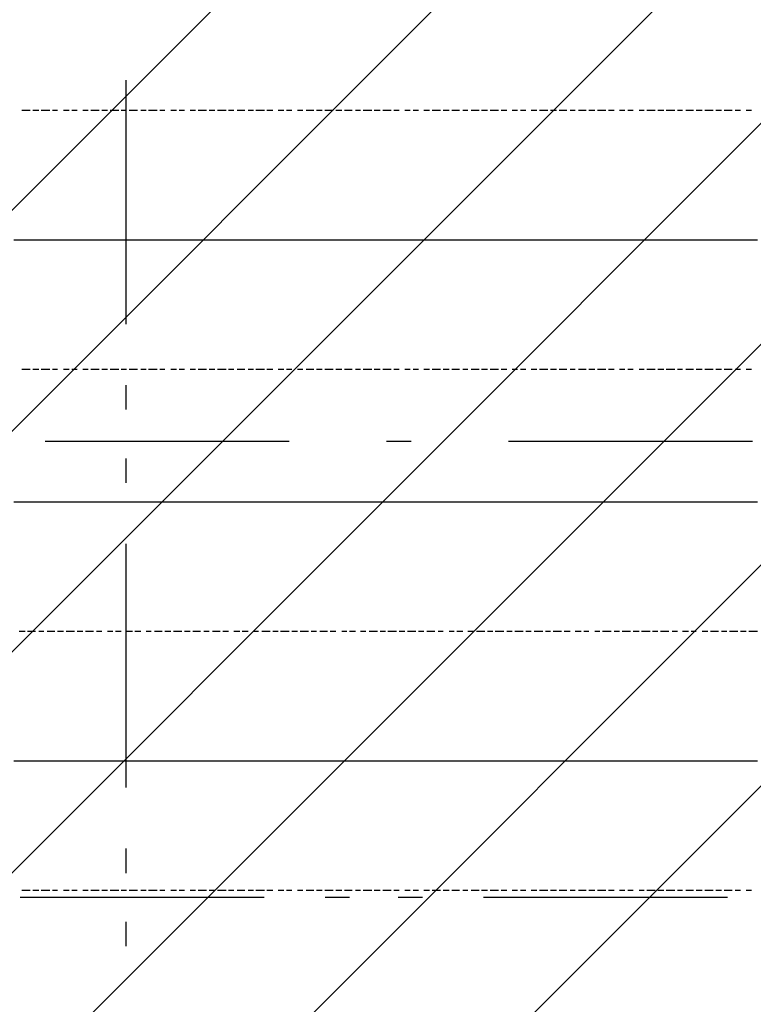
# Model space of a CAD drawing. Extents: x 997 to 109698, y 921 to 94021.
# Tile 340 of 656: x 11534 to 12662, y 46864 to 48378. Entities that reach past the tile are written whole.
import ezdxf

# ---------------------------------------------------------------- set-up
doc = ezdxf.new("R2010")
doc.units = 0
doc.header["$MEASUREMENT"] = 0
for name, color, linetype in [('12', 7, 'CONTINUOUS'), ('28', 7, 'CONTINUOUS'), ('40', 7, 'CONTINUOUS')]:
    doc.layers.add(name, color=color, linetype=linetype)

msp = doc.modelspace()

# ---------------------------------------------------------------- linework, layer by layer
at = {"layer": '12', "color": 1}
for p, q in [((11537.630503, 48238.563401), (11550.630503, 48238.563401)), ((11554.630503, 48238.563401), (11563.630503, 48238.563401)), ((11567.630503, 48238.563401), (11580.630503, 48238.563401)), ((11584.630503, 48238.563401), (11592.630503, 48238.563401)), ((11601.630503, 48238.563401), (11610.630503, 48238.563401)), ((11614.630503, 48238.563401), (11622.630503, 48238.563401)), ((11631.630503, 48238.563401), (11639.630503, 48238.563401)), ((11643.630503, 48238.563401), (11656.630503, 48238.563401)), ((11660.630503, 48238.563401), (11669.630503, 48238.563401)), ((11673.630503, 48238.563401), (11686.630503, 48238.563401)), ((11690.630503, 48238.563401), (11698.630503, 48238.563401)), ((11702.630503, 48238.563401), (11715.630503, 48238.563401)), ((11720.630503, 48238.563401), (11728.630503, 48238.563401)), ((11732.630503, 48238.563401), (11745.630503, 48238.563401)), ((11749.630503, 48238.563401), (11757.630503, 48238.563401)), ((11766.630503, 48238.563401), (11775.630503, 48238.563401)), ((11779.630503, 48238.563401), (11787.630503, 48238.563401)), ((11796.630503, 48238.563401), (11804.630503, 48238.563401)), ((11808.630503, 48238.563401), (11821.630503, 48238.563401)), ((11825.630503, 48238.563401), (11834.630503, 48238.563401)), ((11838.630503, 48238.563401), (11851.630503, 48238.563401)), ((11855.630503, 48238.563401), (11863.630503, 48238.563401)), ((11868.630503, 48238.563401), (11880.630503, 48238.563401)), ((11885.630503, 48238.563401), (11893.630503, 48238.563401)), ((11897.630503, 48238.563401), (11910.630503, 48238.563401)), ((11914.630503, 48238.563401), (11923.630503, 48238.563401)), ((11931.630503, 48238.563401), (11940.630503, 48238.563401)), ((11944.630503, 48238.563401), (11952.630503, 48238.563401)), ((11961.630503, 48238.563401), (11969.630503, 48238.563401)), ((11974.630503, 48238.563401), (11986.630503, 48238.563401)), ((11990.630503, 48238.563401), (11999.630503, 48238.563401)), ((12003.630503, 48238.563401), (12016.630503, 48238.563401)), ((12020.630503, 48238.563401), (12029.630503, 48238.563401)), ((12033.630503, 48238.563401), (12045.630503, 48238.563401)), ((12050.630503, 48238.563401), (12058.630503, 48238.563401)), ((12062.630503, 48238.563401), (12075.630503, 48238.563401)), ((12079.630503, 48238.563401), (12088.630503, 48238.563401)), ((12092.630503, 48238.563401), (12105.630503, 48238.563401)), ((12109.630503, 48238.563401), (12117.630503, 48238.563401)), ((12126.630503, 48238.563401), (12134.630503, 48238.563401)), ((12139.630503, 48238.563401), (12147.630503, 48238.563401)), ((12155.630503, 48238.563401), (12164.630503, 48238.563401)), ((12168.630503, 48238.563401), (12181.630503, 48238.563401)), ((12185.630503, 48238.563401), (12194.630503, 48238.563401)), ((12198.630503, 48238.563401), (12210.630503, 48238.563401)), ((12215.630503, 48238.563401), (12223.630503, 48238.563401)), ((12228.630503, 48238.563401), (12240.630503, 48238.563401)), ((12244.630503, 48238.563401), (12253.630503, 48238.563401)), ((12257.630503, 48238.563401), (12270.630503, 48238.563401)), ((12274.630503, 48238.563401), (12283.630503, 48238.563401)), ((12291.630503, 48238.563401), (12299.630503, 48238.563401)), ((12304.630503, 48238.563401), (12312.630503, 48238.563401)), ((12320.630503, 48238.563401), (12329.630503, 48238.563401)), ((12333.630503, 48238.563401), (12346.630503, 48238.563401)), ((12350.630503, 48238.563401), (12359.630503, 48238.563401)), ((12363.630503, 48238.563401), (12375.630503, 48238.563401)), ((12380.630503, 48238.563401), (12388.630503, 48238.563401)), ((12393.630503, 48238.563401), (12405.630503, 48238.563401)), ((12409.630503, 48238.563401), (12418.630503, 48238.563401)), ((12422.630503, 48238.563401), (12435.630503, 48238.563401)), ((12439.630503, 48238.563401), (12448.630503, 48238.563401)), ((12456.630503, 48238.563401), (12464.630503, 48238.563401)), ((12469.630503, 48238.563401), (12477.630503, 48238.563401)), ((12486.630503, 48238.563401), (12494.630503, 48238.563401)), ((12498.630503, 48238.563401), (12511.630503, 48238.563401)), ((12515.630503, 48238.563401), (12524.630503, 48238.563401)), ((12528.630503, 48238.563401), (12541.630503, 48238.563401)), ((12545.630503, 48238.563401), (12553.630503, 48238.563401)), ((12558.630503, 48238.563401), (12570.630503, 48238.563401)), ((12574.630503, 48238.563401), (12583.630503, 48238.563401)), ((12587.630503, 48238.563401), (12600.630503, 48238.563401)), ((12604.630503, 48238.563401), (12613.630503, 48238.563401)), ((12617.630503, 48238.563401), (12629.630503, 48238.563401)), ((12634.630503, 48238.563401), (12642.630503, 48238.563401)), ((12651.630503, 48238.563401), (12659.630503, 48238.563401)), ((11537.630503, 47840.563401), (11550.630503, 47840.563401)), ((11554.630503, 47840.563401), (11563.630503, 47840.563401)), ((11567.630503, 47840.563401), (11580.630503, 47840.563401)), ((11584.630503, 47840.563401), (11592.630503, 47840.563401)), ((11601.630503, 47840.563401), (11610.630503, 47840.563401)), ((11614.630503, 47840.563401), (11622.630503, 47840.563401)), ((11631.630503, 47840.563401), (11639.630503, 47840.563401)), ((11643.630503, 47840.563401), (11656.630503, 47840.563401)), ((11660.630503, 47840.563401), (11669.630503, 47840.563401)), ((11673.630503, 47840.563401), (11686.630503, 47840.563401)), ((11690.630503, 47840.563401), (11698.630503, 47840.563401)), ((11702.630503, 47840.563401), (11715.630503, 47840.563401)), ((11720.630503, 47840.563401), (11728.630503, 47840.563401)), ((11732.630503, 47840.563401), (11745.630503, 47840.563401)), ((11749.630503, 47840.563401), (11757.630503, 47840.563401)), ((11766.630503, 47840.563401), (11775.630503, 47840.563401)), ((11779.630503, 47840.563401), (11787.630503, 47840.563401)), ((11796.630503, 47840.563401), (11804.630503, 47840.563401)), ((11808.630503, 47840.563401), (11821.630503, 47840.563401)), ((11825.630503, 47840.563401), (11834.630503, 47840.563401)), ((11838.630503, 47840.563401), (11851.630503, 47840.563401)), ((11855.630503, 47840.563401), (11863.630503, 47840.563401)), ((11868.630503, 47840.563401), (11880.630503, 47840.563401)), ((11885.630503, 47840.563401), (11893.630503, 47840.563401)), ((11897.630503, 47840.563401), (11910.630503, 47840.563401)), ((11914.630503, 47840.563401), (11923.630503, 47840.563401)), ((11931.630503, 47840.563401), (11940.630503, 47840.563401)), ((11944.630503, 47840.563401), (11952.630503, 47840.563401)), ((11961.630503, 47840.563401), (11969.630503, 47840.563401)), ((11974.630503, 47840.563401), (11986.630503, 47840.563401)), ((11990.630503, 47840.563401), (11999.630503, 47840.563401)), ((12003.630503, 47840.563401), (12016.630503, 47840.563401)), ((12020.630503, 47840.563401), (12029.630503, 47840.563401)), ((12033.630503, 47840.563401), (12045.630503, 47840.563401)), ((12050.630503, 47840.563401), (12058.630503, 47840.563401)), ((12062.630503, 47840.563401), (12075.630503, 47840.563401)), ((12079.630503, 47840.563401), (12088.630503, 47840.563401)), ((12092.630503, 47840.563401), (12105.630503, 47840.563401)), ((12109.630503, 47840.563401), (12117.630503, 47840.563401)), ((12126.630503, 47840.563401), (12134.630503, 47840.563401)), ((12139.630503, 47840.563401), (12147.630503, 47840.563401)), ((12155.630503, 47840.563401), (12164.630503, 47840.563401)), ((12168.630503, 47840.563401), (12181.630503, 47840.563401)), ((12185.630503, 47840.563401), (12194.630503, 47840.563401)), ((12198.630503, 47840.563401), (12210.630503, 47840.563401)), ((12215.630503, 47840.563401), (12223.630503, 47840.563401)), ((12228.630503, 47840.563401), (12240.630503, 47840.563401)), ((12244.630503, 47840.563401), (12253.630503, 47840.563401)), ((12257.630503, 47840.563401), (12270.630503, 47840.563401)), ((12274.630503, 47840.563401), (12283.630503, 47840.563401)), ((12291.630503, 47840.563401), (12299.630503, 47840.563401)), ((12304.630503, 47840.563401), (12312.630503, 47840.563401)), ((12320.630503, 47840.563401), (12329.630503, 47840.563401)), ((12333.630503, 47840.563401), (12346.630503, 47840.563401)), ((12350.630503, 47840.563401), (12359.630503, 47840.563401)), ((12363.630503, 47840.563401), (12375.630503, 47840.563401)), ((12380.630503, 47840.563401), (12388.630503, 47840.563401)), ((12393.630503, 47840.563401), (12405.630503, 47840.563401)), ((12409.630503, 47840.563401), (12418.630503, 47840.563401)), ((12422.630503, 47840.563401), (12435.630503, 47840.563401)), ((12439.630503, 47840.563401), (12448.630503, 47840.563401)), ((12456.630503, 47840.563401), (12464.630503, 47840.563401)), ((12469.630503, 47840.563401), (12477.630503, 47840.563401)), ((12486.630503, 47840.563401), (12494.630503, 47840.563401)), ((12498.630503, 47840.563401), (12511.630503, 47840.563401)), ((12515.630503, 47840.563401), (12524.630503, 47840.563401)), ((12528.630503, 47840.563401), (12541.630503, 47840.563401)), ((12545.630503, 47840.563401), (12553.630503, 47840.563401)), ((12558.630503, 47840.563401), (12570.630503, 47840.563401)), ((12574.630503, 47840.563401), (12583.630503, 47840.563401)), ((12587.630503, 47840.563401), (12600.630503, 47840.563401)), ((12604.630503, 47840.563401), (12613.630503, 47840.563401)), ((12617.630503, 47840.563401), (12629.630503, 47840.563401)), ((12634.630503, 47840.563401), (12642.630503, 47840.563401)), ((12651.630503, 47840.563401), (12659.630503, 47840.563401)), ((11533.630503, 47437.563401), (11542.630503, 47437.563401)), ((11546.630503, 47437.563401), (11558.630503, 47437.563401)), ((11563.630503, 47437.563401), (11571.630503, 47437.563401)), ((11576.630503, 47437.563401), (11588.630503, 47437.563401)), ((11592.630503, 47437.563401), (11601.630503, 47437.563401)), ((11605.630503, 47437.563401), (11618.630503, 47437.563401)), ((11622.630503, 47437.563401), (11631.630503, 47437.563401)), ((11635.630503, 47437.563401), (11647.630503, 47437.563401)), ((11652.630503, 47437.563401), (11660.630503, 47437.563401)), ((11669.630503, 47437.563401), (11677.630503, 47437.563401)), ((11681.630503, 47437.563401), (11690.630503, 47437.563401)), ((11698.630503, 47437.563401), (11707.630503, 47437.563401)), ((11711.630503, 47437.563401), (11720.630503, 47437.563401)), ((11728.630503, 47437.563401), (11736.630503, 47437.563401)), ((11741.630503, 47437.563401), (11753.630503, 47437.563401)), ((11757.630503, 47437.563401), (11766.630503, 47437.563401)), ((11770.630503, 47437.563401), (11783.630503, 47437.563401)), ((11787.630503, 47437.563401), (11796.630503, 47437.563401)), ((11800.630503, 47437.563401), (11812.630503, 47437.563401)), ((11817.630503, 47437.563401), (11825.630503, 47437.563401)), ((11830.630503, 47437.563401), (11842.630503, 47437.563401)), ((11846.630503, 47437.563401), (11855.630503, 47437.563401)), ((11863.630503, 47437.563401), (11872.630503, 47437.563401)), ((11876.630503, 47437.563401), (11885.630503, 47437.563401)), ((11893.630503, 47437.563401), (11901.630503, 47437.563401)), ((11906.630503, 47437.563401), (11919.630503, 47437.563401)), ((11923.630503, 47437.563401), (11931.630503, 47437.563401)), ((11935.630503, 47437.563401), (11948.630503, 47437.563401)), ((11952.630503, 47437.563401), (11961.630503, 47437.563401)), ((11965.630503, 47437.563401), (11978.630503, 47437.563401)), ((11982.630503, 47437.563401), (11990.630503, 47437.563401)), ((11995.630503, 47437.563401), (12007.630503, 47437.563401)), ((12011.630503, 47437.563401), (12020.630503, 47437.563401)), ((12029.630503, 47437.563401), (12037.630503, 47437.563401)), ((12041.630503, 47437.563401), (12050.630503, 47437.563401)), ((12058.630503, 47437.563401), (12066.630503, 47437.563401)), ((12071.630503, 47437.563401), (12084.630503, 47437.563401)), ((12088.630503, 47437.563401), (12096.630503, 47437.563401)), ((12100.630503, 47437.563401), (12113.630503, 47437.563401)), ((12117.630503, 47437.563401), (12126.630503, 47437.563401)), ((12130.630503, 47437.563401), (12143.630503, 47437.563401)), ((12147.630503, 47437.563401), (12155.630503, 47437.563401)), ((12160.630503, 47437.563401), (12172.630503, 47437.563401)), ((12177.630503, 47437.563401), (12185.630503, 47437.563401)), ((12194.630503, 47437.563401), (12202.630503, 47437.563401)), ((12206.630503, 47437.563401), (12215.630503, 47437.563401)), ((12223.630503, 47437.563401), (12232.630503, 47437.563401)), ((12236.630503, 47437.563401), (12249.630503, 47437.563401)), ((12253.630503, 47437.563401), (12261.630503, 47437.563401)), ((12265.630503, 47437.563401), (12278.630503, 47437.563401)), ((12283.630503, 47437.563401), (12291.630503, 47437.563401)), ((12295.630503, 47437.563401), (12308.630503, 47437.563401)), ((12312.630503, 47437.563401), (12320.630503, 47437.563401)), ((12325.630503, 47437.563401), (12338.630503, 47437.563401)), ((12342.630503, 47437.563401), (12350.630503, 47437.563401)), ((12354.630503, 47437.563401), (12367.630503, 47437.563401)), ((12371.630503, 47437.563401), (12380.630503, 47437.563401)), ((12388.630503, 47437.563401), (12397.630503, 47437.563401)), ((12401.630503, 47437.563401), (12409.630503, 47437.563401)), ((12418.630503, 47437.563401), (12426.630503, 47437.563401)), ((12430.630503, 47437.563401), (12443.630503, 47437.563401)), ((12448.630503, 47437.563401), (12456.630503, 47437.563401)), ((12460.630503, 47437.563401), (12473.630503, 47437.563401)), ((12477.630503, 47437.563401), (12486.630503, 47437.563401)), ((12490.630503, 47437.563401), (12503.630503, 47437.563401)), ((12507.630503, 47437.563401), (12515.630503, 47437.563401)), ((12519.630503, 47437.563401), (12532.630503, 47437.563401)), ((12537.630503, 47437.563401), (12545.630503, 47437.563401)), ((12553.630503, 47437.563401), (12562.630503, 47437.563401)), ((12566.630503, 47437.563401), (12574.630503, 47437.563401)), ((12583.630503, 47437.563401), (12592.630503, 47437.563401)), ((12596.630503, 47437.563401), (12608.630503, 47437.563401)), ((12613.630503, 47437.563401), (12621.630503, 47437.563401)), ((12625.630503, 47437.563401), (12638.630503, 47437.563401)), ((12642.630503, 47437.563401), (12651.630503, 47437.563401)), ((12655.630503, 47437.563401), (12668.630503, 47437.563401)), ((11537.630503, 47039.563401), (11550.630503, 47039.563401)), ((11554.630503, 47039.563401), (11563.630503, 47039.563401)), ((11567.630503, 47039.563401), (11580.630503, 47039.563401)), ((11584.630503, 47039.563401), (11592.630503, 47039.563401)), ((11601.630503, 47039.563401), (11610.630503, 47039.563401)), ((11614.630503, 47039.563401), (11622.630503, 47039.563401)), ((11631.630503, 47039.563401), (11639.630503, 47039.563401)), ((11643.630503, 47039.563401), (11656.630503, 47039.563401)), ((11660.630503, 47039.563401), (11669.630503, 47039.563401)), ((11673.630503, 47039.563401), (11686.630503, 47039.563401)), ((11690.630503, 47039.563401), (11698.630503, 47039.563401)), ((11702.630503, 47039.563401), (11715.630503, 47039.563401)), ((11720.630503, 47039.563401), (11728.630503, 47039.563401)), ((11732.630503, 47039.563401), (11745.630503, 47039.563401)), ((11749.630503, 47039.563401), (11757.630503, 47039.563401)), ((11766.630503, 47039.563401), (11775.630503, 47039.563401)), ((11779.630503, 47039.563401), (11787.630503, 47039.563401)), ((11796.630503, 47039.563401), (11804.630503, 47039.563401)), ((11808.630503, 47039.563401), (11821.630503, 47039.563401)), ((11825.630503, 47039.563401), (11834.630503, 47039.563401)), ((11838.630503, 47039.563401), (11851.630503, 47039.563401)), ((11855.630503, 47039.563401), (11863.630503, 47039.563401)), ((11868.630503, 47039.563401), (11880.630503, 47039.563401)), ((11885.630503, 47039.563401), (11893.630503, 47039.563401)), ((11897.630503, 47039.563401), (11910.630503, 47039.563401)), ((11914.630503, 47039.563401), (11923.630503, 47039.563401)), ((11931.630503, 47039.563401), (11940.630503, 47039.563401)), ((11944.630503, 47039.563401), (11952.630503, 47039.563401)), ((11961.630503, 47039.563401), (11969.630503, 47039.563401)), ((11974.630503, 47039.563401), (11986.630503, 47039.563401)), ((11990.630503, 47039.563401), (11999.630503, 47039.563401)), ((12003.630503, 47039.563401), (12016.630503, 47039.563401)), ((12020.630503, 47039.563401), (12029.630503, 47039.563401)), ((12033.630503, 47039.563401), (12045.630503, 47039.563401)), ((12050.630503, 47039.563401), (12058.630503, 47039.563401)), ((12062.630503, 47039.563401), (12075.630503, 47039.563401)), ((12079.630503, 47039.563401), (12088.630503, 47039.563401)), ((12092.630503, 47039.563401), (12105.630503, 47039.563401)), ((12109.630503, 47039.563401), (12117.630503, 47039.563401)), ((12126.630503, 47039.563401), (12134.630503, 47039.563401)), ((12139.630503, 47039.563401), (12147.630503, 47039.563401)), ((12155.630503, 47039.563401), (12164.630503, 47039.563401)), ((12168.630503, 47039.563401), (12181.630503, 47039.563401)), ((12185.630503, 47039.563401), (12194.630503, 47039.563401)), ((12198.630503, 47039.563401), (12210.630503, 47039.563401)), ((12215.630503, 47039.563401), (12223.630503, 47039.563401)), ((12228.630503, 47039.563401), (12240.630503, 47039.563401)), ((12244.630503, 47039.563401), (12253.630503, 47039.563401)), ((12257.630503, 47039.563401), (12270.630503, 47039.563401)), ((12274.630503, 47039.563401), (12283.630503, 47039.563401)), ((12291.630503, 47039.563401), (12299.630503, 47039.563401)), ((12304.630503, 47039.563401), (12312.630503, 47039.563401)), ((12320.630503, 47039.563401), (12329.630503, 47039.563401)), ((12333.630503, 47039.563401), (12346.630503, 47039.563401)), ((12350.630503, 47039.563401), (12359.630503, 47039.563401)), ((12363.630503, 47039.563401), (12375.630503, 47039.563401)), ((12380.630503, 47039.563401), (12388.630503, 47039.563401)), ((12393.630503, 47039.563401), (12405.630503, 47039.563401)), ((12409.630503, 47039.563401), (12418.630503, 47039.563401)), ((12422.630503, 47039.563401), (12435.630503, 47039.563401)), ((12439.630503, 47039.563401), (12448.630503, 47039.563401)), ((12456.630503, 47039.563401), (12464.630503, 47039.563401)), ((12469.630503, 47039.563401), (12477.630503, 47039.563401)), ((12486.630503, 47039.563401), (12494.630503, 47039.563401)), ((12498.630503, 47039.563401), (12511.630503, 47039.563401)), ((12515.630503, 47039.563401), (12524.630503, 47039.563401)), ((12528.630503, 47039.563401), (12541.630503, 47039.563401)), ((12545.630503, 47039.563401), (12553.630503, 47039.563401)), ((12558.630503, 47039.563401), (12570.630503, 47039.563401)), ((12574.630503, 47039.563401), (12583.630503, 47039.563401)), ((12587.630503, 47039.563401), (12600.630503, 47039.563401)), ((12604.630503, 47039.563401), (12613.630503, 47039.563401)), ((12617.630503, 47039.563401), (12629.630503, 47039.563401)), ((12634.630503, 47039.563401), (12642.630503, 47039.563401)), ((12651.630503, 47039.563401), (12659.630503, 47039.563401))]:
    msp.add_line(p, q, dxfattribs=at)
at = {"layer": '12', "color": 5}
for p, q in [((11525.630503, 48039.563401), (11537.630503, 48039.563401)), ((11537.630503, 48039.563401), (11546.630503, 48039.563401)), ((11546.630503, 48039.563401), (11558.630503, 48039.563401)), ((11558.630503, 48039.563401), (11567.630503, 48039.563401)), ((11567.630503, 48039.563401), (11576.630503, 48039.563401)), ((11576.630503, 48039.563401), (11588.630503, 48039.563401)), ((11588.630503, 48039.563401), (11597.630503, 48039.563401)), ((11597.630503, 48039.563401), (11605.630503, 48039.563401)), ((11605.630503, 48039.563401), (11618.630503, 48039.563401)), ((11618.630503, 48039.563401), (11626.630503, 48039.563401)), ((11626.630503, 48039.563401), (11635.630503, 48039.563401)), ((11635.630503, 48039.563401), (11647.630503, 48039.563401)), ((11647.630503, 48039.563401), (11656.630503, 48039.563401)), ((11656.630503, 48039.563401), (11669.630503, 48039.563401)), ((11669.630503, 48039.563401), (11677.630503, 48039.563401)), ((11677.630503, 48039.563401), (11686.630503, 48039.563401)), ((11686.630503, 48039.563401), (11698.630503, 48039.563401)), ((11698.630503, 48039.563401), (11707.630503, 48039.563401)), ((11707.630503, 48039.563401), (11715.630503, 48039.563401)), ((11715.630503, 48039.563401), (11728.630503, 48039.563401)), ((11728.630503, 48039.563401), (11736.630503, 48039.563401)), ((11736.630503, 48039.563401), (11745.630503, 48039.563401)), ((11745.630503, 48039.563401), (11757.630503, 48039.563401)), ((11757.630503, 48039.563401), (11766.630503, 48039.563401)), ((11766.630503, 48039.563401), (11775.630503, 48039.563401)), ((11775.630503, 48039.563401), (11787.630503, 48039.563401)), ((11787.630503, 48039.563401), (11796.630503, 48039.563401)), ((11796.630503, 48039.563401), (11808.630503, 48039.563401)), ((11808.630503, 48039.563401), (11817.630503, 48039.563401)), ((11817.630503, 48039.563401), (11825.630503, 48039.563401)), ((11825.630503, 48039.563401), (11838.630503, 48039.563401)), ((11838.630503, 48039.563401), (11846.630503, 48039.563401)), ((11846.630503, 48039.563401), (11855.630503, 48039.563401)), ((11855.630503, 48039.563401), (11868.630503, 48039.563401)), ((11868.630503, 48039.563401), (11876.630503, 48039.563401)), ((11876.630503, 48039.563401), (11885.630503, 48039.563401)), ((11885.630503, 48039.563401), (11897.630503, 48039.563401)), ((11897.630503, 48039.563401), (11906.630503, 48039.563401)), ((11906.630503, 48039.563401), (11919.630503, 48039.563401)), ((11919.630503, 48039.563401), (11927.630503, 48039.563401)), ((11927.630503, 48039.563401), (11935.630503, 48039.563401)), ((11935.630503, 48039.563401), (11948.630503, 48039.563401)), ((11948.630503, 48039.563401), (11956.630503, 48039.563401)), ((11956.630503, 48039.563401), (11965.630503, 48039.563401)), ((11965.630503, 48039.563401), (11978.630503, 48039.563401)), ((11978.630503, 48039.563401), (11986.630503, 48039.563401)), ((11986.630503, 48039.563401), (11995.630503, 48039.563401)), ((11995.630503, 48039.563401), (12007.630503, 48039.563401)), ((12007.630503, 48039.563401), (12016.630503, 48039.563401)), ((12016.630503, 48039.563401), (12029.630503, 48039.563401)), ((12029.630503, 48039.563401), (12037.630503, 48039.563401)), ((12037.630503, 48039.563401), (12045.630503, 48039.563401)), ((12045.630503, 48039.563401), (12058.630503, 48039.563401)), ((12058.630503, 48039.563401), (12066.630503, 48039.563401)), ((12066.630503, 48039.563401), (12075.630503, 48039.563401)), ((12075.630503, 48039.563401), (12088.630503, 48039.563401)), ((12088.630503, 48039.563401), (12096.630503, 48039.563401)), ((12096.630503, 48039.563401), (12105.630503, 48039.563401)), ((12105.630503, 48039.563401), (12117.630503, 48039.563401)), ((12117.630503, 48039.563401), (12126.630503, 48039.563401)), ((12126.630503, 48039.563401), (12139.630503, 48039.563401)), ((12139.630503, 48039.563401), (12147.630503, 48039.563401)), ((12147.630503, 48039.563401), (12155.630503, 48039.563401)), ((12155.630503, 48039.563401), (12168.630503, 48039.563401)), ((12168.630503, 48039.563401), (12177.630503, 48039.563401)), ((12177.630503, 48039.563401), (12185.630503, 48039.563401)), ((12185.630503, 48039.563401), (12198.630503, 48039.563401)), ((12198.630503, 48039.563401), (12206.630503, 48039.563401)), ((12206.630503, 48039.563401), (12215.630503, 48039.563401)), ((12215.630503, 48039.563401), (12228.630503, 48039.563401)), ((12228.630503, 48039.563401), (12236.630503, 48039.563401)), ((12236.630503, 48039.563401), (12249.630503, 48039.563401)), ((12249.630503, 48039.563401), (12257.630503, 48039.563401)), ((12257.630503, 48039.563401), (12265.630503, 48039.563401)), ((12265.630503, 48039.563401), (12278.630503, 48039.563401)), ((12278.630503, 48039.563401), (12287.630503, 48039.563401)), ((12287.630503, 48039.563401), (12295.630503, 48039.563401)), ((12295.630503, 48039.563401), (12308.630503, 48039.563401)), ((12308.630503, 48039.563401), (12316.630503, 48039.563401)), ((12316.630503, 48039.563401), (12325.630503, 48039.563401)), ((12325.630503, 48039.563401), (12338.630503, 48039.563401)), ((12338.630503, 48039.563401), (12346.630503, 48039.563401)), ((12346.630503, 48039.563401), (12354.630503, 48039.563401)), ((12354.630503, 48039.563401), (12367.630503, 48039.563401)), ((12367.630503, 48039.563401), (12375.630503, 48039.563401)), ((12375.630503, 48039.563401), (12388.630503, 48039.563401)), ((12388.630503, 48039.563401), (12397.630503, 48039.563401)), ((12397.630503, 48039.563401), (12405.630503, 48039.563401)), ((12405.630503, 48039.563401), (12418.630503, 48039.563401)), ((12418.630503, 48039.563401), (12426.630503, 48039.563401)), ((12426.630503, 48039.563401), (12435.630503, 48039.563401)), ((12435.630503, 48039.563401), (12448.630503, 48039.563401)), ((12448.630503, 48039.563401), (12456.630503, 48039.563401)), ((12456.630503, 48039.563401), (12464.630503, 48039.563401)), ((12464.630503, 48039.563401), (12477.630503, 48039.563401)), ((12477.630503, 48039.563401), (12486.630503, 48039.563401)), ((12486.630503, 48039.563401), (12498.630503, 48039.563401)), ((12498.630503, 48039.563401), (12507.630503, 48039.563401)), ((12507.630503, 48039.563401), (12515.630503, 48039.563401)), ((12515.630503, 48039.563401), (12528.630503, 48039.563401)), ((12528.630503, 48039.563401), (12537.630503, 48039.563401)), ((12537.630503, 48039.563401), (12545.630503, 48039.563401)), ((12545.630503, 48039.563401), (12558.630503, 48039.563401)), ((12558.630503, 48039.563401), (12566.630503, 48039.563401)), ((12566.630503, 48039.563401), (12574.630503, 48039.563401)), ((12574.630503, 48039.563401), (12587.630503, 48039.563401)), ((12587.630503, 48039.563401), (12596.630503, 48039.563401)), ((12596.630503, 48039.563401), (12608.630503, 48039.563401)), ((12608.630503, 48039.563401), (12617.630503, 48039.563401)), ((12617.630503, 48039.563401), (12625.630503, 48039.563401)), ((12625.630503, 48039.563401), (12638.630503, 48039.563401)), ((12638.630503, 48039.563401), (12647.630503, 48039.563401)), ((12647.630503, 48039.563401), (12655.630503, 48039.563401)), ((12655.630503, 48039.563401), (12668.630503, 48039.563401)), ((11525.630503, 47636.563401), (11537.630503, 47636.563401)), ((11537.630503, 47636.563401), (11546.630503, 47636.563401)), ((11546.630503, 47636.563401), (11558.630503, 47636.563401)), ((11558.630503, 47636.563401), (11567.630503, 47636.563401)), ((11567.630503, 47636.563401), (11576.630503, 47636.563401)), ((11576.630503, 47636.563401), (11588.630503, 47636.563401)), ((11588.630503, 47636.563401), (11597.630503, 47636.563401)), ((11597.630503, 47636.563401), (11605.630503, 47636.563401)), ((11605.630503, 47636.563401), (11618.630503, 47636.563401)), ((11618.630503, 47636.563401), (11626.630503, 47636.563401)), ((11626.630503, 47636.563401), (11635.630503, 47636.563401)), ((11635.630503, 47636.563401), (11647.630503, 47636.563401)), ((11647.630503, 47636.563401), (11656.630503, 47636.563401)), ((11656.630503, 47636.563401), (11669.630503, 47636.563401)), ((11669.630503, 47636.563401), (11677.630503, 47636.563401)), ((11677.630503, 47636.563401), (11686.630503, 47636.563401)), ((11686.630503, 47636.563401), (11698.630503, 47636.563401)), ((11698.630503, 47636.563401), (11707.630503, 47636.563401)), ((11707.630503, 47636.563401), (11715.630503, 47636.563401)), ((11715.630503, 47636.563401), (11728.630503, 47636.563401)), ((11728.630503, 47636.563401), (11736.630503, 47636.563401)), ((11736.630503, 47636.563401), (11745.630503, 47636.563401)), ((11745.630503, 47636.563401), (11757.630503, 47636.563401)), ((11757.630503, 47636.563401), (11766.630503, 47636.563401)), ((11766.630503, 47636.563401), (11775.630503, 47636.563401)), ((11775.630503, 47636.563401), (11787.630503, 47636.563401)), ((11787.630503, 47636.563401), (11796.630503, 47636.563401)), ((11796.630503, 47636.563401), (11808.630503, 47636.563401)), ((11808.630503, 47636.563401), (11817.630503, 47636.563401)), ((11817.630503, 47636.563401), (11825.630503, 47636.563401)), ((11825.630503, 47636.563401), (11838.630503, 47636.563401)), ((11838.630503, 47636.563401), (11846.630503, 47636.563401)), ((11846.630503, 47636.563401), (11855.630503, 47636.563401)), ((11855.630503, 47636.563401), (11868.630503, 47636.563401)), ((11868.630503, 47636.563401), (11876.630503, 47636.563401)), ((11876.630503, 47636.563401), (11885.630503, 47636.563401)), ((11885.630503, 47636.563401), (11897.630503, 47636.563401)), ((11897.630503, 47636.563401), (11906.630503, 47636.563401)), ((11906.630503, 47636.563401), (11919.630503, 47636.563401)), ((11919.630503, 47636.563401), (11927.630503, 47636.563401)), ((11927.630503, 47636.563401), (11935.630503, 47636.563401)), ((11935.630503, 47636.563401), (11948.630503, 47636.563401)), ((11948.630503, 47636.563401), (11956.630503, 47636.563401)), ((11956.630503, 47636.563401), (11965.630503, 47636.563401)), ((11965.630503, 47636.563401), (11978.630503, 47636.563401)), ((11978.630503, 47636.563401), (11986.630503, 47636.563401)), ((11986.630503, 47636.563401), (11995.630503, 47636.563401)), ((11995.630503, 47636.563401), (12007.630503, 47636.563401)), ((12007.630503, 47636.563401), (12016.630503, 47636.563401)), ((12016.630503, 47636.563401), (12029.630503, 47636.563401)), ((12029.630503, 47636.563401), (12037.630503, 47636.563401)), ((12037.630503, 47636.563401), (12045.630503, 47636.563401)), ((12045.630503, 47636.563401), (12058.630503, 47636.563401)), ((12058.630503, 47636.563401), (12066.630503, 47636.563401)), ((12066.630503, 47636.563401), (12075.630503, 47636.563401)), ((12075.630503, 47636.563401), (12088.630503, 47636.563401)), ((12088.630503, 47636.563401), (12096.630503, 47636.563401)), ((12096.630503, 47636.563401), (12105.630503, 47636.563401)), ((12105.630503, 47636.563401), (12117.630503, 47636.563401)), ((12117.630503, 47636.563401), (12126.630503, 47636.563401)), ((12126.630503, 47636.563401), (12139.630503, 47636.563401)), ((12139.630503, 47636.563401), (12147.630503, 47636.563401)), ((12147.630503, 47636.563401), (12155.630503, 47636.563401)), ((12155.630503, 47636.563401), (12168.630503, 47636.563401)), ((12168.630503, 47636.563401), (12177.630503, 47636.563401)), ((12177.630503, 47636.563401), (12185.630503, 47636.563401)), ((12185.630503, 47636.563401), (12198.630503, 47636.563401)), ((12198.630503, 47636.563401), (12206.630503, 47636.563401)), ((12206.630503, 47636.563401), (12215.630503, 47636.563401)), ((12215.630503, 47636.563401), (12228.630503, 47636.563401)), ((12228.630503, 47636.563401), (12236.630503, 47636.563401)), ((12236.630503, 47636.563401), (12249.630503, 47636.563401)), ((12249.630503, 47636.563401), (12257.630503, 47636.563401)), ((12257.630503, 47636.563401), (12265.630503, 47636.563401)), ((12265.630503, 47636.563401), (12278.630503, 47636.563401)), ((12278.630503, 47636.563401), (12287.630503, 47636.563401)), ((12287.630503, 47636.563401), (12295.630503, 47636.563401)), ((12295.630503, 47636.563401), (12308.630503, 47636.563401)), ((12308.630503, 47636.563401), (12316.630503, 47636.563401)), ((12316.630503, 47636.563401), (12325.630503, 47636.563401)), ((12325.630503, 47636.563401), (12338.630503, 47636.563401)), ((12338.630503, 47636.563401), (12346.630503, 47636.563401)), ((12346.630503, 47636.563401), (12354.630503, 47636.563401)), ((12354.630503, 47636.563401), (12367.630503, 47636.563401)), ((12367.630503, 47636.563401), (12375.630503, 47636.563401)), ((12375.630503, 47636.563401), (12388.630503, 47636.563401)), ((12388.630503, 47636.563401), (12397.630503, 47636.563401)), ((12397.630503, 47636.563401), (12405.630503, 47636.563401)), ((12405.630503, 47636.563401), (12418.630503, 47636.563401)), ((12418.630503, 47636.563401), (12426.630503, 47636.563401)), ((12426.630503, 47636.563401), (12435.630503, 47636.563401)), ((12435.630503, 47636.563401), (12448.630503, 47636.563401)), ((12448.630503, 47636.563401), (12456.630503, 47636.563401)), ((12456.630503, 47636.563401), (12464.630503, 47636.563401)), ((12464.630503, 47636.563401), (12477.630503, 47636.563401)), ((12477.630503, 47636.563401), (12486.630503, 47636.563401)), ((12486.630503, 47636.563401), (12498.630503, 47636.563401)), ((12498.630503, 47636.563401), (12507.630503, 47636.563401)), ((12507.630503, 47636.563401), (12515.630503, 47636.563401)), ((12515.630503, 47636.563401), (12528.630503, 47636.563401)), ((12528.630503, 47636.563401), (12537.630503, 47636.563401)), ((12537.630503, 47636.563401), (12545.630503, 47636.563401)), ((12545.630503, 47636.563401), (12558.630503, 47636.563401)), ((12558.630503, 47636.563401), (12566.630503, 47636.563401)), ((12566.630503, 47636.563401), (12574.630503, 47636.563401)), ((12574.630503, 47636.563401), (12587.630503, 47636.563401)), ((12587.630503, 47636.563401), (12596.630503, 47636.563401)), ((12596.630503, 47636.563401), (12608.630503, 47636.563401)), ((12608.630503, 47636.563401), (12617.630503, 47636.563401)), ((12617.630503, 47636.563401), (12625.630503, 47636.563401)), ((12625.630503, 47636.563401), (12638.630503, 47636.563401)), ((12638.630503, 47636.563401), (12647.630503, 47636.563401)), ((12647.630503, 47636.563401), (12655.630503, 47636.563401)), ((12655.630503, 47636.563401), (12668.630503, 47636.563401)), ((11525.630503, 47238.563401), (11537.630503, 47238.563401)), ((11537.630503, 47238.563401), (11546.630503, 47238.563401)), ((11546.630503, 47238.563401), (11558.630503, 47238.563401)), ((11558.630503, 47238.563401), (11567.630503, 47238.563401)), ((11567.630503, 47238.563401), (11576.630503, 47238.563401)), ((11576.630503, 47238.563401), (11588.630503, 47238.563401)), ((11588.630503, 47238.563401), (11597.630503, 47238.563401)), ((11597.630503, 47238.563401), (11605.630503, 47238.563401)), ((11605.630503, 47238.563401), (11618.630503, 47238.563401)), ((11618.630503, 47238.563401), (11626.630503, 47238.563401)), ((11626.630503, 47238.563401), (11635.630503, 47238.563401)), ((11635.630503, 47238.563401), (11647.630503, 47238.563401)), ((11647.630503, 47238.563401), (11656.630503, 47238.563401)), ((11656.630503, 47238.563401), (11669.630503, 47238.563401)), ((11669.630503, 47238.563401), (11677.630503, 47238.563401)), ((11677.630503, 47238.563401), (11686.630503, 47238.563401)), ((11686.630503, 47238.563401), (11698.630503, 47238.563401)), ((11698.630503, 47238.563401), (11707.630503, 47238.563401)), ((11707.630503, 47238.563401), (11715.630503, 47238.563401)), ((11715.630503, 47238.563401), (11728.630503, 47238.563401)), ((11728.630503, 47238.563401), (11736.630503, 47238.563401)), ((11736.630503, 47238.563401), (11745.630503, 47238.563401)), ((11745.630503, 47238.563401), (11757.630503, 47238.563401)), ((11757.630503, 47238.563401), (11766.630503, 47238.563401)), ((11766.630503, 47238.563401), (11775.630503, 47238.563401)), ((11775.630503, 47238.563401), (11787.630503, 47238.563401)), ((11787.630503, 47238.563401), (11796.630503, 47238.563401)), ((11796.630503, 47238.563401), (11808.630503, 47238.563401)), ((11808.630503, 47238.563401), (11817.630503, 47238.563401)), ((11817.630503, 47238.563401), (11825.630503, 47238.563401)), ((11825.630503, 47238.563401), (11838.630503, 47238.563401)), ((11838.630503, 47238.563401), (11846.630503, 47238.563401)), ((11846.630503, 47238.563401), (11855.630503, 47238.563401)), ((11855.630503, 47238.563401), (11868.630503, 47238.563401)), ((11868.630503, 47238.563401), (11876.630503, 47238.563401)), ((11876.630503, 47238.563401), (11885.630503, 47238.563401)), ((11885.630503, 47238.563401), (11897.630503, 47238.563401)), ((11897.630503, 47238.563401), (11906.630503, 47238.563401)), ((11906.630503, 47238.563401), (11919.630503, 47238.563401)), ((11919.630503, 47238.563401), (11927.630503, 47238.563401)), ((11927.630503, 47238.563401), (11935.630503, 47238.563401)), ((11935.630503, 47238.563401), (11948.630503, 47238.563401)), ((11948.630503, 47238.563401), (11956.630503, 47238.563401)), ((11956.630503, 47238.563401), (11965.630503, 47238.563401)), ((11965.630503, 47238.563401), (11978.630503, 47238.563401)), ((11978.630503, 47238.563401), (11986.630503, 47238.563401)), ((11986.630503, 47238.563401), (11995.630503, 47238.563401)), ((11995.630503, 47238.563401), (12007.630503, 47238.563401)), ((12007.630503, 47238.563401), (12016.630503, 47238.563401)), ((12016.630503, 47238.563401), (12029.630503, 47238.563401)), ((12029.630503, 47238.563401), (12037.630503, 47238.563401)), ((12037.630503, 47238.563401), (12045.630503, 47238.563401)), ((12045.630503, 47238.563401), (12058.630503, 47238.563401)), ((12058.630503, 47238.563401), (12066.630503, 47238.563401)), ((12066.630503, 47238.563401), (12075.630503, 47238.563401)), ((12075.630503, 47238.563401), (12088.630503, 47238.563401)), ((12088.630503, 47238.563401), (12096.630503, 47238.563401)), ((12096.630503, 47238.563401), (12105.630503, 47238.563401)), ((12105.630503, 47238.563401), (12117.630503, 47238.563401)), ((12117.630503, 47238.563401), (12126.630503, 47238.563401)), ((12126.630503, 47238.563401), (12139.630503, 47238.563401)), ((12139.630503, 47238.563401), (12147.630503, 47238.563401)), ((12147.630503, 47238.563401), (12155.630503, 47238.563401)), ((12155.630503, 47238.563401), (12168.630503, 47238.563401)), ((12168.630503, 47238.563401), (12177.630503, 47238.563401)), ((12177.630503, 47238.563401), (12185.630503, 47238.563401)), ((12185.630503, 47238.563401), (12198.630503, 47238.563401)), ((12198.630503, 47238.563401), (12206.630503, 47238.563401)), ((12206.630503, 47238.563401), (12215.630503, 47238.563401)), ((12215.630503, 47238.563401), (12228.630503, 47238.563401)), ((12228.630503, 47238.563401), (12236.630503, 47238.563401)), ((12236.630503, 47238.563401), (12249.630503, 47238.563401)), ((12249.630503, 47238.563401), (12257.630503, 47238.563401)), ((12257.630503, 47238.563401), (12265.630503, 47238.563401)), ((12265.630503, 47238.563401), (12278.630503, 47238.563401)), ((12278.630503, 47238.563401), (12287.630503, 47238.563401)), ((12287.630503, 47238.563401), (12295.630503, 47238.563401)), ((12295.630503, 47238.563401), (12308.630503, 47238.563401)), ((12308.630503, 47238.563401), (12316.630503, 47238.563401)), ((12316.630503, 47238.563401), (12325.630503, 47238.563401)), ((12325.630503, 47238.563401), (12338.630503, 47238.563401)), ((12338.630503, 47238.563401), (12346.630503, 47238.563401)), ((12346.630503, 47238.563401), (12354.630503, 47238.563401)), ((12354.630503, 47238.563401), (12367.630503, 47238.563401)), ((12367.630503, 47238.563401), (12375.630503, 47238.563401)), ((12375.630503, 47238.563401), (12388.630503, 47238.563401)), ((12388.630503, 47238.563401), (12397.630503, 47238.563401)), ((12397.630503, 47238.563401), (12405.630503, 47238.563401)), ((12405.630503, 47238.563401), (12418.630503, 47238.563401)), ((12418.630503, 47238.563401), (12426.630503, 47238.563401)), ((12426.630503, 47238.563401), (12435.630503, 47238.563401)), ((12435.630503, 47238.563401), (12448.630503, 47238.563401)), ((12448.630503, 47238.563401), (12456.630503, 47238.563401)), ((12456.630503, 47238.563401), (12464.630503, 47238.563401)), ((12464.630503, 47238.563401), (12477.630503, 47238.563401)), ((12477.630503, 47238.563401), (12486.630503, 47238.563401)), ((12486.630503, 47238.563401), (12498.630503, 47238.563401)), ((12498.630503, 47238.563401), (12507.630503, 47238.563401)), ((12507.630503, 47238.563401), (12515.630503, 47238.563401)), ((12515.630503, 47238.563401), (12528.630503, 47238.563401)), ((12528.630503, 47238.563401), (12537.630503, 47238.563401)), ((12537.630503, 47238.563401), (12545.630503, 47238.563401)), ((12545.630503, 47238.563401), (12558.630503, 47238.563401)), ((12558.630503, 47238.563401), (12566.630503, 47238.563401)), ((12566.630503, 47238.563401), (12574.630503, 47238.563401)), ((12574.630503, 47238.563401), (12587.630503, 47238.563401)), ((12587.630503, 47238.563401), (12596.630503, 47238.563401)), ((12596.630503, 47238.563401), (12608.630503, 47238.563401)), ((12608.630503, 47238.563401), (12617.630503, 47238.563401)), ((12617.630503, 47238.563401), (12625.630503, 47238.563401)), ((12625.630503, 47238.563401), (12638.630503, 47238.563401)), ((12638.630503, 47238.563401), (12647.630503, 47238.563401)), ((12647.630503, 47238.563401), (12655.630503, 47238.563401)), ((12655.630503, 47238.563401), (12668.630503, 47238.563401))]:
    msp.add_line(p, q, dxfattribs=at)
at = {"layer": '28', "color": 2}
for p, q in [((8558.280686, 45120.658275), (22123.577649, 58685.955237)), ((8897.691941, 45120.658275), (22462.988904, 58685.955237)), ((9237.103196, 45120.658275), (22802.400159, 58685.955237)), ((9576.514451, 45120.658275), (23141.811414, 58685.955237)), ((9915.925706, 45120.658275), (23481.222669, 58685.955237)), ((10255.336961, 45120.658275), (23820.633924, 58685.955237)), ((10594.748216, 45120.658275), (24160.045178, 58685.955237))]:
    msp.add_line(p, q, dxfattribs=at)
at = {"layer": '28', "color": 4}
for p, q in [((11948.630503, 47729.563401), (11573.630503, 47729.563401)), ((12661.130503, 47729.563401), (12286.130503, 47729.563401))]:
    msp.add_line(p, q, dxfattribs=at)
at = {"layer": '28', "color": 4, "linetype": 'Continuous'}
msp.add_line((12136.130503, 47729.563401), (12098.630503, 47729.563401), dxfattribs=at)
at = {"layer": '40', "color": 8, "linetype": 'Continuous'}
for p, q in [((11697.636205, 48284.704238), (11697.636205, 47909.704238)), ((11697.636205, 47815.954238), (11697.636205, 47778.454238)), ((11697.636205, 47703.454238), (11697.636205, 47665.954238)), ((11697.636205, 47572.204238), (11697.636205, 47197.204238)), ((11697.636205, 47103.454238), (11697.636205, 47065.954238)), ((11910.136205, 47028.454237), (11535.136205, 47028.454237)), ((12041.386205, 47028.454237), (12003.886205, 47028.454237)), ((12153.886205, 47028.454237), (12116.386205, 47028.454237)), ((12622.636205, 47028.454237), (12247.636205, 47028.454237)), ((11697.636205, 46990.954238), (11697.636205, 46953.454238))]:
    msp.add_line(p, q, dxfattribs=at)

doc.saveas('drawing.dxf')
